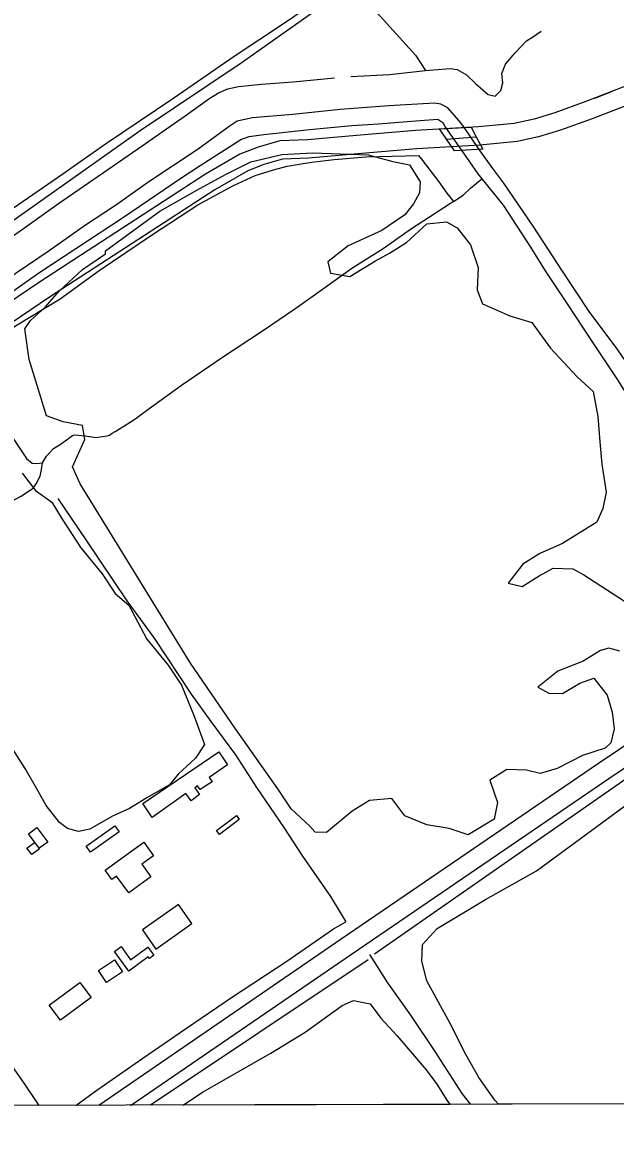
# Model space of a CAD drawing. Extents: x 3355677 to 3393573, y 612928 to 638357.
# Drawn here: x 3388535 to 3389507, y 618312 to 620163 of the extents above; entities that cross this region are included whole.
import ezdxf

# ---------------------------------------------------------------- set-up
doc = ezdxf.new("R2010")
doc.units = 0
for name, color, linetype in [('V-BLDG-OTLN', 7, 'Continuous'), ('V-BRDG-OTLN', 7, 'Continuous'), ('V-GRID-FRAM', 7, 'Continuous'), ('V-ROAD-CNTR', 7, 'Continuous'), ('V-SITE-OTLN', 7, 'Continuous'), ('V-SITE-VEGE', 7, 'Continuous'), ('V-TOPO-SHOR', 7, 'Continuous'), ('V-UTIL-LINE', 7, 'Continuous')]:
    doc.layers.add(name, color=color, linetype=linetype)

msp = doc.modelspace()

# ---------------------------------------------------------------- linework, layer by layer
at = {"layer": 'V-BLDG-OTLN'}
for points in [[(3388732.1, 618882.5), (3388856.7, 618966.9), (3388871, 618945.7), (3388840.9, 618925.3), (3388845.7, 618918.2), (3388826.4, 618905.2), (3388822, 618911.6), (3388817.3, 618908.1), (3388825.2, 618897.1), (3388811.2, 618887), (3388802.6, 618899), (3388747.6, 618859.4)], [(3388639.2, 618812.4), (3388686.5, 618845.9), (3388693.6, 618835.9), (3388646.3, 618802.4)], [(3388853.1, 618838), (3388885.6, 618862.7), (3388890.4, 618856.4), (3388857.9, 618831.8)], [(3388558.4, 618843), (3388576.2, 618819.3), (3388562.4, 618809), (3388544.7, 618832.7)], [(3388542.2, 618809.2), (3388554.3, 618818.6), (3388562.5, 618808), (3388550.4, 618798.6)], [(3388670.6, 618773), (3388734, 618818.9), (3388749.9, 618796.9), (3388730.6, 618782.9), (3388745.4, 618762.4), (3388709, 618736), (3388689.1, 618763.4), (3388681.5, 618757.9)], [(3388753.7, 618643.9), (3388812.7, 618685.5), (3388790.7, 618716.9), (3388731.6, 618675.3)], [(3388696.4, 618647.8), (3388712.2, 618626.1), (3388740.6, 618646.8), (3388750.1, 618633.7), (3388743.1, 618628.6), (3388741.2, 618631.2), (3388709, 618607.7), (3388685.6, 618639.9)], [(3388659.6, 618608.9), (3388685.9, 618626.4), (3388699, 618606.7), (3388672.8, 618589.2)], [(3388578.7, 618552.1), (3388629, 618589.2), (3388647.2, 618564.6), (3388596.9, 618527.4)]]:
    msp.add_lwpolyline(points, close=True, dxfattribs=at)
at = {"layer": 'V-BRDG-OTLN'}
msp.add_line((3389230.2, 619971.5), (3389279, 619975.3), dxfattribs=at)
msp.add_lwpolyline([(3389289.9, 619955.2), (3389243.2, 619952.1), (3389230.2, 619971.5), (3389218.9, 619988.2), (3389270.5, 619991), (3389279, 619975.3)], close=True, dxfattribs=at)
at = {"layer": 'V-GRID-FRAM'}
msp.add_lwpolyline([(3359767.9, 636495.9), (3391341.6, 636578.5), (3391397.2, 618394.8), (3359807.6, 618312.1), (3359767.9, 636495.9)], dxfattribs=at)
at = {"layer": 'V-ROAD-CNTR'}
for points in [[(3389569.5, 620074.7), (3389519.4, 620056.5), (3389502.5, 620050)], [(3389473.4, 620038.8), (3389502.5, 620050), (3389458.8, 620033.1), (3389408, 620014.6), (3389373.7, 620004.4), (3389341.4, 619997.1), (3389282.7, 619991.8), (3389179.4, 619985.6), (3389082.4, 619977.5), (3389002.2, 619970.5), (3388956.6, 619968.5), (3388921.1, 619958.6), (3388891.3, 619946.9), (3388834.8, 619914.1), (3388562.7, 619737.3), (3388315.2, 619570), (3388019, 619365.1), (3387898.1, 619281.9)], [(3389555.2, 620037.6), (3389529.9, 620028.4), (3389469.3, 620005.1), (3389417.4, 619986.1), (3389381.3, 619975.3), (3389346.1, 619967.4), (3389285, 619961.9), (3389181.5, 619955.6), (3389085, 619947.6), (3389004.1, 619940.6), (3388961.4, 619938.7), (3388930.6, 619930.1), (3388904.4, 619919.8), (3388850.5, 619888.5), (3388579.3, 619712.3), (3388332.1, 619545.3), (3388036, 619340.4), (3387915.2, 619257.3)], [(3388659.8, 618388.1), (3389057.2, 618660.4), (3389479.5, 618948.3), (3389714.8, 619106.6), (3389764.7, 619150.7), (3389796.5, 619191.6), (3389821, 619242.2), (3389835.9, 619282.9), (3389838.3, 619329.4), (3389834.9, 619380.2), (3389828.5, 619419), (3389803.4, 619473.4), (3389759, 619545.4), (3389682.9, 619658), (3389606.3, 619763.5), (3389570.1, 619820.9), (3389551.2, 619874.1), (3389541, 619912.9), (3389540.7, 619952.8), (3389549.5, 620016), (3389555.2, 620037.6)], [(3388711.7, 618387.2), (3389074.2, 618635.6), (3389496.4, 618923.5), (3389709.6, 619067), (3389734.4, 619083.9)]]:
    msp.add_lwpolyline(points, dxfattribs=at)
at = {"layer": 'V-SITE-OTLN'}
for p, q in [((3389105.1, 620246), (3388895.2, 620097.2)), ((3388895.2, 620097.2), (3388727.6, 619984.9)), ((3388727.6, 619984.9), (3388467.8, 619801.6))]:
    msp.add_line(p, q, dxfattribs=at)
at = {"layer": 'V-SITE-VEGE'}
for p, q in [((3389378, 618772.1), (3389655, 618976.3)), ((3389294.1, 618725), (3389378, 618772.1)), ((3389214.7, 618677.7), (3389294.1, 618725)), ((3389190.9, 618651.2), (3389214.7, 618677.7)), ((3389189.9, 618623.9), (3389190.9, 618651.2)), ((3389197.8, 618591.7), (3389189.9, 618623.9)), ((3389236.3, 618521.8), (3389197.8, 618591.7)), ((3388998.4, 618507.8), (3389059.3, 618551.2)), ((3389059.3, 618551.2), (3389077.9, 618559.6)), ((3389077.9, 618559.6), (3389105.1, 618554)), ((3389105.1, 618554), (3389122.5, 618530.6)), ((3389122.5, 618530.6), (3389148.9, 618502.2)), ((3389261.9, 618470.7), (3389236.3, 618521.8)), ((3388942.3, 618473.3), (3388998.4, 618507.8)), ((3389148.9, 618502.2), (3389197, 618445.7)), ((3388830.3, 618409), (3388942.3, 618473.3)), ((3389283.3, 618433.4), (3389261.9, 618470.7)), ((3389197, 618445.7), (3389214.4, 618422.2)), ((3389214.4, 618422.2), (3389231.6, 618394.2)), ((3389309.3, 618395.9), (3389283.3, 618433.4)), ((3388798.3, 618388), (3388830.3, 618409)), ((3389236.4, 618389.1), (3388798.3, 618388)), ((3389231.6, 618394.2), (3389236.4, 618389.1)), ((3389315.5, 618389.3), (3389309.3, 618395.9)), ((3389987.6, 618391.1), (3389315.5, 618389.3))]:
    msp.add_line(p, q, dxfattribs=at)
for points in [[(3388909.4, 619934.6), (3388960.1, 619946.4), (3389010.4, 619949.1), (3389101.6, 619945.8), (3389142.3, 619935.1), (3389169.5, 619929.6), (3389186.8, 619901.6), (3389186.1, 619883.3), (3389176.3, 619865.5), (3389161.9, 619847.7), (3389124.4, 619821.7), (3389068.7, 619796.4)], [(3389514.6, 619132.1), (3389496.5, 619137.3), (3389482.7, 619133.3), (3389454.6, 619116), (3389412.9, 619099.3), (3389380, 619073.2), (3389397.9, 619063.4), (3389420.7, 619062.5), (3389448.7, 619079.8), (3389471.9, 619088), (3389493.6, 619059.8), (3389501.8, 619032.2), (3389505.3, 619004.7), (3389499.9, 618982), (3389490.5, 618973.3), (3389453.5, 618960.9), (3389411.6, 618939.7), (3389383.9, 618931.6), (3389361.2, 618937), (3389329.3, 618938.1), (3389301.3, 618920.9), (3389313.6, 618884), (3389308.1, 618856.8), (3389266, 618831), (3389234.4, 618841.3), (3389198.1, 618847.2), (3389162.1, 618862.2), (3389140.3, 618890.4), (3389103.7, 618887.2), (3389075.6, 618869.9), (3389033.3, 618835), (3389015, 618835.7), (3389006.2, 618845.1), (3388975.3, 618873.6), (3388953.7, 618906.4), (3388884.3, 619004.7), (3388810.6, 619112.4), (3388629.6, 619406.5), (3388617, 619434.4), (3388636.9, 619479.3), (3388633.2, 619502.2), (3388601.4, 619507.9), (3388574.4, 619518.1), (3388545.8, 619610.4), (3388538.6, 619660.8), (3388548.2, 619674.2), (3388571.8, 619696.1), (3388595.6, 619722.6), (3388633.5, 619757.7), (3388670.9, 619783.7), (3388671.1, 619788.3), (3388760.3, 619853.4), (3388820.9, 619887.7), (3388867.5, 619913.3), (3388909.4, 619934.6)], [(3389068.7, 619796.4), (3389035.8, 619770.3), (3389039.7, 619751.9), (3389071.4, 619746.1), (3389113.5, 619772), (3389136.8, 619784.8), (3389164.8, 619802), (3389197.9, 619832.7), (3389230, 619836.1), (3389247.9, 619826.3), (3389269.7, 619798.1), (3389282, 619761.2), (3389280.7, 619724.7), (3389289, 619701.6), (3389333.9, 619681.7), (3389370.1, 619671.2), (3389400.5, 619629.1), (3389444.4, 619581.8), (3389470.9, 619558), (3389478.5, 619516.7), (3389481.6, 619475.5), (3389484.8, 619438.9), (3389492.2, 619393), (3389486.7, 619365.8), (3389476.7, 619343.4), (3389420.6, 619308.9), (3389383.5, 619292), (3389355.4, 619274.8), (3389331.5, 619243.8), (3389354.1, 619238.4), (3389382.1, 619255.6), (3389405.4, 619268.4), (3389437.4, 619267.2), (3389455.3, 619257.5), (3389522.2, 619213.9)], [(3388534.4, 619423.7), (3388556.2, 619395.6), (3388582.9, 619376.3), (3388600.1, 619348.3), (3388630.3, 619301.6), (3388665.3, 619259.2), (3388686.9, 619226.5), (3388709.1, 619207.4), (3388739, 619151.6), (3388773.9, 619109.2), (3388795.6, 619076.5), (3388816.5, 619025.5), (3388833.1, 618979.3), (3388818.6, 618957), (3388790.2, 618930.7), (3388775.8, 618912.9), (3388738.5, 618891.5), (3388710.5, 618874.3), (3388682.6, 618861.6), (3388645.3, 618840.2), (3388626.9, 618836.3), (3388608.8, 618841.5), (3388595.5, 618851.1), (3388573.7, 618879.3), (3388560.8, 618902.6), (3388539.4, 618939.9), (3388509.1, 618986.6)]]:
    msp.add_lwpolyline(points, dxfattribs=at)
at = {"layer": 'V-TOPO-SHOR'}
for p, q in [((3389269.4, 619891.4), (3389288.3, 619906.4)), ((3389102, 618626), (3388744.8, 618387.8))]:
    msp.add_line(p, q, dxfattribs=at)
for points in [[(3388950.8, 620351.8), (3388980.4, 620324), (3388992.9, 620311), (3389018, 620288.1), (3389027.5, 620277.7), (3389062.9, 620233), (3389065.2, 620230.5), (3389079.3, 620215.2), (3389121.4, 620172.9), (3389179.2, 620109.4), (3389196, 620084)], [(3387913.8, 619447), (3387986.5, 619495.5), (3388064.7, 619547.5), (3388170, 619620), (3388264.6, 619685.7), (3388352.5, 619745.3), (3388428.5, 619796.8), (3388528.6, 619865.2), (3388599.4, 619913.7), (3388670.8, 619963.7), (3388783.3, 620039.3), (3388882, 620107.7), (3388966.1, 620163.1), (3389046.6, 620218.5), (3389065.2, 620230.5)], [(3389073.5, 620074.3), (3389136.9, 620077.7), (3389196, 620084), (3389208.9, 620085.3), (3389236.6, 620087.2), (3389247.9, 620085.8), (3389263, 620077), (3389277.8, 620062.9), (3389298.3, 620044.7), (3389310, 620041.8), (3389319.2, 620051.3), (3389322.8, 620063.8), (3389320.8, 620079.1), (3389327, 620094.6), (3389342.9, 620112.8), (3389361.4, 620132.5), (3389371.5, 620138.7), (3389385.6, 620148.6)], [(3387889.5, 619387.1), (3387961, 619432.2), (3388021.3, 619473.8), (3388090.2, 619520.8), (3388148.7, 619560.5), (3388201.2, 619595.3), (3388241, 619623.9), (3388292, 619660.2), (3388349.4, 619696.5), (3388422.4, 619746.5), (3388484.9, 619789.7), (3388536.7, 619824.8), (3388594, 619866), (3388659.1, 619911.1), (3388723.9, 619955.8), (3388801.4, 620010), (3388840.5, 620037.5), (3388856.1, 620047.4), (3388871.8, 620054), (3388889, 620057.9), (3388926.9, 620061.4), (3388979, 620065.7), (3389046.5, 620071.8)], [(3389258.8, 619991.5), (3389250.4, 620002.3), (3389232.2, 620023.1), (3389220.8, 620029), (3389210.3, 620030.7), (3389135.7, 620026.1), (3389055.8, 620020.3), (3388978.2, 620011.9), (3388911.8, 620006.2), (3388886.7, 620001), (3388873.7, 619992.3), (3388822.7, 619955.3), (3388740.4, 619900.2), (3388687.2, 619862.8), (3388638, 619830.7), (3388578.8, 619788.4), (3388507.3, 619740.6)], [(3388794.7, 619907.6), (3388826.4, 619928.3), (3388892.7, 619970.7), (3388906.6, 619975.8), (3388930.5, 619979), (3389005.5, 619987.4), (3389075.2, 619993.9), (3389118.7, 619996.6), (3389165.6, 620000.2), (3389187, 620002.3), (3389215.9, 620004.5), (3389224.2, 619998.6), (3389228.8, 619990.8)], [(3389228.8, 619990.8), (3389254, 619953.9), (3389281.5, 619914.8), (3389288.3, 619906.4), (3389323, 619863.5), (3389368.1, 619794.6), (3389392.2, 619755.9), (3389427, 619703), (3389470.1, 619637.8), (3389510.6, 619577.1), (3389550.4, 619513.4), (3389597.7, 619447.5), (3389647.8, 619374.9), (3389688.7, 619312.3), (3389726.5, 619257.2), (3389758.6, 619208.1), (3389776.2, 619181.2)], [(3389822.1, 619170.1), (3389792, 619208.8), (3389740.7, 619290), (3389683.9, 619369.7), (3389616.7, 619466.9), (3389562.4, 619551.1), (3389511.2, 619625.9), (3389464.3, 619689.2), (3389420.4, 619755.1), (3389372.6, 619828.8), (3389324.4, 619899.6), (3389306.2, 619923.4), (3389282.5, 619956.1), (3389258.8, 619991.5)], [(3388471.9, 619617.8), (3388485.2, 619637.8), (3388523.2, 619665.7), (3388596.6, 619709.7), (3388660.6, 619756.2), (3388746.6, 619813.9), (3388822.2, 619863.6), (3388880.8, 619895.4), (3388916.3, 619912), (3388946.6, 619921.4), (3388969, 619927.3), (3388991.9, 619930.9), (3389009.1, 619933.7), (3389045.8, 619937.9), (3389098, 619942.3), (3389184.3, 619944.8), (3389189.2, 619938.5), (3389217.8, 619901.7), (3389230.8, 619883), (3389241.5, 619869.5)], [(3387887.6, 619296.8), (3387938.6, 619327.8), (3387976.3, 619353.4), (3388013.5, 619377.9), (3388092.1, 619431.7), (3388160.6, 619477.6), (3388237.7, 619529.5), (3388326.7, 619591), (3388394.1, 619636.8), (3388454.8, 619677.7), (3388563.5, 619753.3), (3388700.5, 619843.5), (3388794.7, 619907.6)], [(3388552.2, 619399.1), (3388557.4, 619406.7), (3388564, 619419.2), (3388566.1, 619429.7), (3388567.5, 619440.7), (3388574.1, 619452), (3388585.6, 619464.5), (3388596.4, 619471), (3388616.9, 619485.9), (3388620.7, 619486.7), (3388638.3, 619485.4), (3388655.2, 619482.6), (3388665.4, 619483.9), (3388673.6, 619485.1), (3388677.3, 619486.2), (3388681.8, 619489.3), (3388687, 619492), (3388701.2, 619500.8), (3388719.1, 619512.3), (3388740.3, 619528.3), (3388795.7, 619568.3), (3388863.1, 619614.2), (3388930.2, 619658.5), (3388981.6, 619693.6), (3389015.4, 619717.3), (3389076.5, 619761.2), (3389126.4, 619792.5), (3389171.4, 619823.9), (3389237, 619866.7), (3389241.5, 619869.5), (3389257.5, 619879.7), (3389269.4, 619891.4)], [(3387924.2, 619248.4), (3387968.5, 619280.1), (3388008.7, 619309.5), (3388077.9, 619357.6), (3388165.1, 619416.4), (3388248.1, 619468.8), (3388312.5, 619516.9), (3388346.4, 619539.8), (3388398.2, 619570.4), (3388426.3, 619577.1), (3388448.5, 619575.5), (3388504.1, 619503.7), (3388541.2, 619448.2), (3388550.6, 619440.1)], [(3388550.6, 619440.1), (3388558.5, 619439.8), (3388567.5, 619440.7)], [(3388090, 618999.2), (3388075.5, 619019.7), (3388072.7, 619035), (3388076.2, 619053.1), (3388082.1, 619065.2), (3388124.8, 619098), (3388191.9, 619144.9), (3388232.8, 619170.6), (3388289.4, 619209.1), (3388347.1, 619250.3), (3388356.7, 619264.3), (3388362.6, 619274.5), (3388391.2, 619300), (3388437.8, 619329.8), (3388488.1, 619362), (3388531.7, 619385.8), (3388552.2, 619399.1)], [(3388592.6, 619382.7), (3388638.8, 619314.6), (3388706, 619214.8), (3388750.6, 619153.7), (3388811.4, 619061.7), (3388843.8, 619017.1), (3388883.9, 618962.4), (3388918.7, 618908.4), (3388963.3, 618843.2), (3388993.9, 618796.3), (3389040.1, 618730), (3389065, 618688.6)], [(3389112.2, 618636.1), (3389744.8, 619076.4), (3389760, 619076.4), (3389775.2, 619061.3), (3390058.6, 618656.4), (3390008, 618626)], [(3388622.5, 618387.5), (3388656.9, 618412.5), (3388732.1, 618464.8), (3388802.1, 618512.9), (3388879.5, 618565.6), (3388968.6, 618623.7), (3389044.9, 618677.1), (3389065, 618688.6)], [(3389103.9, 618635), (3389133.4, 618588.5), (3389171.1, 618535.6), (3389210.9, 618476), (3389255.6, 618407.1), (3389269.3, 618389.2)]]:
    msp.add_lwpolyline(points, dxfattribs=at)
at = {"layer": 'V-UTIL-LINE'}
msp.add_lwpolyline([(3386449.3, 618381.8), (3386559.6, 618457.8), (3386670.1, 618534.8), (3386674, 618536.5), (3386826.2, 618639.7), (3386961.9, 618732.5), (3387121.9, 618841.8), (3387323.5, 618980.3), (3387510, 619108.1), (3387675.6, 619217.7), (3387789.1, 619291.4), (3387894.3, 619361.1), (3387956.5, 619270.9), (3388047, 619134.5), (3388126, 619021.8), (3388311.6, 618750), (3388412.8, 618600.2), (3388537.1, 618423.8), (3388561.7, 618387.3)], dxfattribs=at)

doc.saveas('drawing.dxf')
